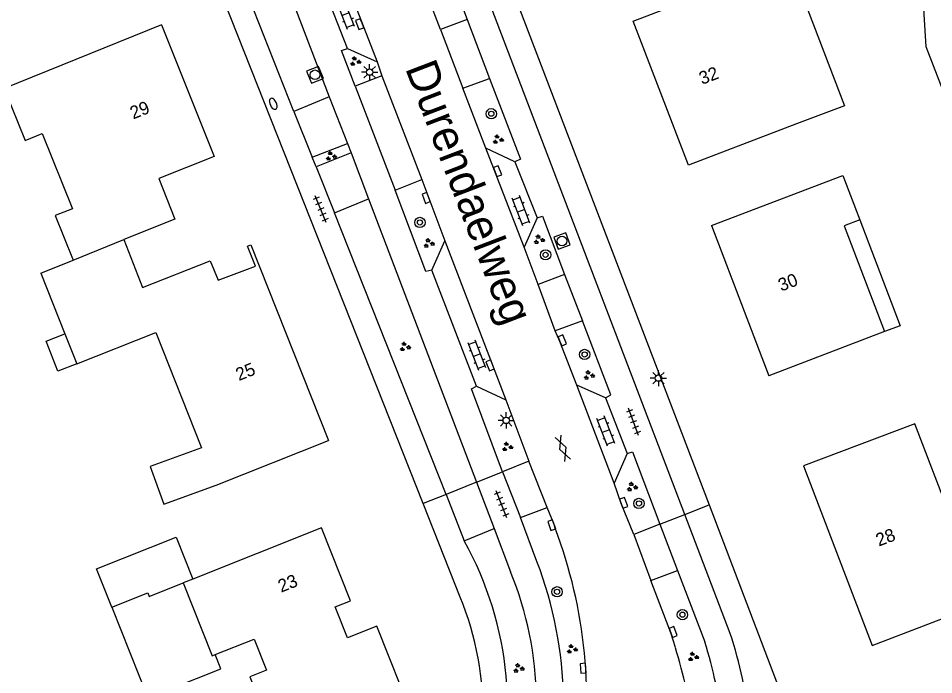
# Model space of a CAD drawing. Extents: x 137999 to 141000, y 397500 to 400501.
# Drawn here: x 138476 to 138547.1, y 400207.3 to 400258.3 of the extents above; entities that cross this region are included whole.
import ezdxf

# ---------------------------------------------------------------- set-up
doc = ezdxf.new("R2010")
doc.units = 0
for name, color, linetype in [('gg-afsc-erfafscheiding', 7, 'Continuous'), ('gg-anno-huisnummerreeks BGT', 7, 'Continuous'), ('gg-anno-openbare ruimte label', 7, 'Continuous'), ('gg-bbg-gedigitaliseerde bebouwing', 7, 'Continuous'), ('gg-bbg-gedigitaliseerde bebouwing onder overbouw', 7, 'Continuous'), ('gg-bbg-gedigitaliseerde bijgebouw', 7, 'Continuous'), ('gg-bbg-gedigitaliseerde overbouw', 7, 'Continuous'), ('gg-bbg-hoofdgebouw', 7, 'Continuous'), ('gg-bbg-luifel en loopbrug', 7, 'Continuous'), ('gg-bbg-tussenscheiding', 7, 'Continuous'), ('gg-knt-verharding', 7, 'Continuous'), ('gg-knt-verharding nz', 7, 'Continuous'), ('gt-grn-weggrens', 7, 'Continuous'), ('gt-symb-boom', 7, 'Continuous'), ('gt-symb-brandkraan', 7, 'Continuous'), ('gt-symb-gesloten verharding', 7, 'Continuous'), ('gt-symb-groenvak', 7, 'Continuous'), ('gt-symb-klinker verharding', 7, 'Continuous'), ('gt-symb-kolk', 7, 'Continuous'), ('gt-symb-lichtmast', 7, 'Continuous'), ('gt-symb-rioolschacht', 7, 'Continuous'), ('gt-symb-tegel verharding', 7, 'Continuous')]:
    doc.layers.add(name, color=color, linetype=linetype)

# ---------------------------------------------------------------- blocks, each defined once
blk = doc.blocks.new('gt0-GRVAK')
at = {"layer": 'gt-symb-groenvak'}
for p, q in [((-0.11, 0.189), (-0.228, 0.24)), ((-0.182, 0.153), (0.088, 0.153)), ((-0.091, 0.211), (-0.156, 0.322)), ((-0.047, 0.214), (-0.047, 0.393)), ((-0.004, 0.211), (0.061, 0.322)), ((0.015, 0.189), (0.133, 0.24)), ((0.262, -0.052), (0.197, 0.059)), ((0.305, -0.049), (0.305, 0.13)), ((0.349, -0.052), (0.414, 0.059)), ((-0.245, -0.228), (-0.363, -0.177)), ((-0.318, -0.264), (-0.047, -0.264)), ((-0.226, -0.206), (-0.291, -0.095)), ((-0.183, -0.203), (-0.183, -0.024)), ((-0.139, -0.206), (-0.074, -0.095)), ((-0.12, -0.228), (-0.002, -0.177)), ((0.243, -0.074), (0.125, -0.023)), ((0.17, -0.11), (0.441, -0.11)), ((0.368, -0.074), (0.486, -0.023))]:
    blk.add_line(p, q, dxfattribs=at)
blk = doc.blocks.new('gt0-KOLK')
at = {"layer": 'gt-symb-kolk'}
blk.add_lwpolyline([(0, 0), (0.375, 0), (0.375, 0.4), (-0.375, 0.4), (-0.375, 0), (0, 0)], dxfattribs=at)
blk = doc.blocks.new('gt0-BOOM')
at = {"layer": 'gt-symb-boom'}
for radius in [0.4, 0.2]:
    blk.add_circle((0, 0), radius, dxfattribs=at)
blk = doc.blocks.new('gt0-GESVH1')
at = {"layer": 'gt-symb-gesloten verharding'}
for p, q in [((-0.992, -0.261), (0.008, 0.239)), ((0.008, -0.261), (-0.992, 0.239)), ((0.008, 0.239), (1.008, -0.261)), ((1.008, 0.239), (0.008, -0.261))]:
    blk.add_line(p, q, dxfattribs=at)
blk = doc.blocks.new('gt0-KL1')
at = {"layer": 'gt-symb-klinker verharding'}
for p, q in [((-1.15, 0.3), (1.15, 0.3)), ((-1, -0.3), (-1, 0.3)), ((-0.5, 0.3), (-0.5, 0.45)), ((0, -0.3), (0, 0.3)), ((0.5, 0.3), (0.5, 0.45)), ((1, -0.3), (1, 0.3)), ((-1.15, -0.3), (1.15, -0.3)), ((-0.5, -0.45), (-0.5, -0.3)), ((0.5, -0.45), (0.5, -0.3))]:
    blk.add_line(p, q, dxfattribs=at)
blk = doc.blocks.new('gt0-TEG1')
at = {"layer": 'gt-symb-tegel verharding'}
for p, q in [((-1.125, 0), (1.125, 0)), ((-0.9, -0.25), (-0.9, 0.25)), ((-0.45, -0.25), (-0.45, 0.25)), ((0, -0.25), (0, 0.25)), ((0.45, -0.25), (0.45, 0.25)), ((0.9, -0.25), (0.9, 0.25))]:
    blk.add_line(p, q, dxfattribs=at)
blk = doc.blocks.new('gt0-LMAST')
at = {"layer": 'gt-symb-lichtmast'}
for p, q in [((-0.182, 0.173), (-0.447, 0.438)), ((-0.005, 0.246), (-0.005, 0.621)), ((0.172, 0.173), (0.437, 0.438)), ((-0.255, -0.004), (-0.63, -0.004)), ((-0.182, -0.181), (-0.447, -0.446)), ((-0.005, -0.254), (-0.005, -0.629)), ((0.437, -0.446), (0.172, -0.181)), ((0.245, -0.004), (0.62, -0.004))]:
    blk.add_line(p, q, dxfattribs=at)
blk.add_circle((-0.005, -0.004), 0.25, dxfattribs=at)
blk = doc.blocks.new('gt0-RS')
at = {"layer": 'gt-symb-rioolschacht'}
blk.add_lwpolyline([(-0.5, -0.5), (0.5, -0.5), (0.5, 0.5), (-0.5, 0.5)], close=True, dxfattribs=at)
blk.add_circle((0, 0), 0.375, dxfattribs=at)
blk = doc.blocks.new('gt0-BR')
at = {"layer": 'gt-symb-brandkraan'}
for centre, radius, start, end in [((-0.244, 0), 0.206, 107.56694, 252.43307), ((0.599, -2.664), 3, 106.89205, 107.56694), ((0, -0.691), 0.938, 73.10799, 106.89205), ((-0.599, -2.664), 3, 72.43309, 73.10799), ((0.244, 0), 0.206, 287.56695, 72.43309), ((0.599, 2.664), 3, 252.43307, 253.10797), ((0, 0.691), 0.938, 253.10797, 286.89206), ((-0.599, 2.664), 3, 286.89206, 287.56695)]:
    blk.add_arc(centre, radius, start, end, dxfattribs=at)

msp = doc.modelspace()

# ---------------------------------------------------------------- linework, layer by layer
at = {"layer": 'gg-afsc-erfafscheiding'}
msp.add_lwpolyline([(138557.71, 400261.677), (138547.693, 400261.298), (138547.946, 400256.742), (138550.853, 400249.095), (138549.417, 400248.539), (138546.51, 400256.041), (138545.139, 400278.469), (138546.519, 400278.272), (138547.609, 400262.787), (138558.555, 400263.219)], dxfattribs=at)
at = {"layer": 'gg-bbg-gedigitaliseerde bebouwing'}
for p, q in [((138536.452, 400250.045), (138528.048, 400246.841)), ((138479.52, 400241.32), (138480.267, 400239.471)), ((138477.765, 400238.461), (138480.267, 400239.471)), ((138477.765, 400238.461), (138479.626, 400233.736)), ((138543.281, 400233.907), (138534.304, 400230.476)), ((138491.378, 400221.977), (138500.108, 400225.44)), ((138499.545, 400218.669), (138489.555, 400214.685))]:
    msp.add_line(p, q, dxfattribs=at)
for points in [[(138536.972, 400259.869), (138540.176, 400251.465), (138536.452, 400250.045)], [(138487.12, 400257.76), (138474.91, 400252.81), (138476.53, 400248.77), (138477.85, 400249.3), (138480.2, 400243.46), (138478.87, 400242.93), (138479.52, 400241.32)], [(138529.844, 400242.154), (138540.037, 400246.045), (138541.356, 400242.592)], [(138541.356, 400242.592), (138540.142, 400242.128), (138543.281, 400233.907)], [(138480.543, 400231.406), (138486.674, 400233.837), (138490.225, 400224.883)], [(138542.318, 400209.525), (138550.959, 400212.827), (138545.636, 400226.756)], [(138490.225, 400224.883), (138486.232, 400223.432), (138487.299, 400220.495), (138491.378, 400221.977)], [(138488.816, 400214.39), (138491.07, 400208.727), (138491.296, 400208.817)], [(138491.296, 400208.817), (138494.31, 400210.017), (138495.273, 400207.604), (138493.993, 400207.093), (138497.163, 400199.159)]]:
    msp.add_lwpolyline(points, dxfattribs=at)
at = {"layer": 'gg-bbg-gedigitaliseerde bebouwing onder overbouw'}
msp.add_line((138479.626, 400233.736), (138480.543, 400231.406), dxfattribs=at)
at = {"layer": 'gg-bbg-gedigitaliseerde bijgebouw'}
for points in [[(138483.265, 400212.505), (138482.082, 400215.479), (138488.261, 400217.936), (138489.555, 400214.685)], [(138483.265, 400212.505), (138486.052, 400213.614), (138486.163, 400213.335), (138488.816, 400214.39)]]:
    msp.add_lwpolyline(points, dxfattribs=at)
at = {"layer": 'gg-bbg-gedigitaliseerde overbouw'}
msp.add_lwpolyline([(138480.543, 400231.406), (138479.077, 400230.829), (138478.16, 400233.158), (138479.626, 400233.736)], dxfattribs=at)
at = {"layer": 'gg-bbg-hoofdgebouw'}
msp.add_line((138529.844, 400242.154), (138534.304, 400230.476), dxfattribs=at)
for points in [[(138528.048, 400246.841), (138523.756, 400258.043), (138527.482, 400259.47), (138526.408, 400262.272)], [(138487.12, 400257.76), (138491.21, 400247.53), (138486.91, 400245.81), (138488.17, 400242.65), (138484.19, 400241.055)], [(138484.19, 400241.055), (138485.652, 400237.349), (138490.895, 400239.416), (138491.519, 400237.907), (138494.416, 400239.008), (138493.803, 400240.556), (138494.058, 400240.664), (138500.108, 400225.44)], [(138545.636, 400226.756), (138536.986, 400223.472), (138542.318, 400209.525)], [(138497.163, 400199.159), (138502.164, 400201.15), (138501.84, 400201.99), (138506.672, 400203.914), (138503.848, 400211.015), (138501.58, 400210.113), (138500.615, 400212.524), (138501.804, 400212.997), (138499.545, 400218.669)]]:
    msp.add_lwpolyline(points, dxfattribs=at)
at = {"layer": 'gg-bbg-luifel en loopbrug'}
for points in [[(138541.356, 400242.592), (138544.496, 400234.371), (138543.281, 400233.907)], [(138483.265, 400212.505), (138486.073, 400205.443), (138491.741, 400207.698), (138491.296, 400208.817)]]:
    msp.add_lwpolyline(points, dxfattribs=at)
at = {"layer": 'gg-bbg-tussenscheiding'}
for p, q in [((138480.267, 400239.471), (138484.19, 400241.055)), ((138489.555, 400214.685), (138488.816, 400214.39))]:
    msp.add_line(p, q, dxfattribs=at)
at = {"layer": 'gg-knt-verharding'}
for p, q in [((138527.771, 400219.71), (138503.859, 400282.434)), ((138505.872, 400282.691), (138529.653, 400220.448)), ((138490.853, 400276.506), (138500.143, 400252.156)), ((138497.411, 400251.016), (138487.837, 400275.309)), ((138500.896, 400262.533), (138503.869, 400254.868)), ((138501.576, 400255.912), (138499.874, 400260.287)), ((138508.786, 400257.373), (138507.622, 400260.434)), ((138510.857, 400258.169), (138508.786, 400257.373)), ((138501.576, 400255.912), (138503.869, 400254.868)), ((138503.869, 400254.868), (138504.247, 400253.792)), ((138504.247, 400253.792), (138502.165, 400252.987)), ((138504.247, 400253.792), (138507.333, 400245.725)), ((138510.538, 400252.818), (138512.611, 400253.576)), ((138512.321, 400248.162), (138510.538, 400252.818)), ((138500.143, 400252.156), (138497.411, 400251.016)), ((138498.817, 400247.457), (138501.576, 400248.534)), ((138501.576, 400248.534), (138501.853, 400247.797)), ((138514.578, 400247.093), (138512.321, 400248.162)), ((138515.283, 400240.483), (138512.321, 400248.162)), ((138499.14, 400246.705), (138498.817, 400247.457)), ((138501.853, 400247.797), (138499.14, 400246.705)), ((138514.578, 400247.093), (138516.313, 400242.747)), ((138505.268, 400244.902), (138507.333, 400245.725)), ((138507.333, 400245.725), (138509.134, 400240.967)), ((138500.554, 400243.15), (138503.193, 400244.238)), ((138503.193, 400244.238), (138511.588, 400222.215)), ((138509.227, 400221.255), (138500.554, 400243.15)), ((138516.313, 400242.747), (138515.283, 400240.483)), ((138508.119, 400238.697), (138509.134, 400240.967)), ((138509.134, 400240.967), (138513.86, 400228.6)), ((138516.39, 400237.564), (138515.283, 400240.483)), ((138511.593, 400229.664), (138508.119, 400238.697)), ((138518.418, 400238.351), (138516.39, 400237.564)), ((138517.706, 400233.977), (138516.39, 400237.564)), ((138519.827, 400234.75), (138517.706, 400233.977)), ((138511.593, 400229.664), (138513.86, 400228.6)), ((138521.617, 400228.763), (138519.373, 400229.747)), ((138522.275, 400222.128), (138519.373, 400229.747)), ((138521.617, 400228.763), (138523.284, 400224.446)), ((138513.86, 400228.6), (138515.655, 400223.841)), ((138515.655, 400223.841), (138513.61, 400223.008)), ((138517.068, 400220.238), (138515.655, 400223.841)), ((138523.284, 400224.446), (138522.275, 400222.128)), ((138511.588, 400222.215), (138509.227, 400221.255)), ((138510.314, 400213.286), (138507.44, 400220.554)), ((138514.997, 400219.467), (138517.068, 400220.238)), ((138529.653, 400220.448), (138537.591, 400199.671)), ((138531.303, 400210.445), (138527.771, 400219.71)), ((138516.286, 400216.042), (138514.997, 400219.467)), ((138525.826, 400218.947), (138523.802, 400218.154)), ((138510.628, 400217.649), (138512.973, 400218.607)), ((138512.973, 400218.607), (138514.233, 400215.246)), ((138523.802, 400218.154), (138525.143, 400214.567)), ((138525.143, 400214.567), (138527.201, 400215.356)), ((138527.201, 400215.356), (138529.327, 400209.8))]:
    msp.add_line(p, q, dxfattribs=at)
for points in [[(138507.44, 400220.554), (138477.628, 400295.936), (138476.93, 400296.061)], [(138508.666, 400262.682), (138509.094, 400262.818), (138510.857, 400258.169)], [(138502.165, 400252.987), (138501.105, 400255.752), (138501.576, 400255.912)], [(138512.611, 400253.576), (138515.007, 400247.309), (138514.578, 400247.093)], [(138508.119, 400238.697), (138507.663, 400238.575), (138505.268, 400244.902)], [(138516.313, 400242.747), (138516.714, 400242.868), (138518.418, 400238.351)], [(138521.617, 400228.763), (138522.014, 400229.007), (138519.827, 400234.75)], [(138519.373, 400229.747), (138518.075, 400233.154), (138517.706, 400233.977)], [(138513.61, 400223.008), (138511.197, 400229.476), (138511.593, 400229.664)], [(138523.284, 400224.446), (138523.7, 400224.557), (138525.826, 400218.947)], [(138523.802, 400218.154), (138522.831, 400220.542), (138522.275, 400222.128)], [(138517.688, 400218.646), (138517.619, 400218.934), (138517.068, 400220.238)], [(138527.037, 400209.353), (138526.682, 400210.498), (138525.143, 400214.567)]]:
    msp.add_lwpolyline(points, dxfattribs=at)
for centre, radius, start, end in [((138482.508, 400205.236), 37.649, 350.38365, 20.8653), ((138487.607, 400204.734), 26.396, 341.14493, 29.29355), ((138487.704, 400205.009), 30.638, 340.39771, 21.10773), ((138489.251, 400205.015), 26.996, 339.36595, 22.27063), ((138488.592, 400204.269), 23.519, 334.47253, 22.54249), ((138495.789, 400198.985), 37.317, 6.7839, 17.88458), ((138487.904, 400197.227), 43.289, 8.01588, 16.88389), ((138493.601, 400198.781), 35.068, 6.78269, 17.54553)]:
    msp.add_arc(centre, radius, start, end, dxfattribs=at)
at = {"layer": 'gg-knt-verharding nz'}
for p, q in [((138510.857, 400258.169), (138512.611, 400253.576)), ((138508.786, 400257.373), (138510.538, 400252.818)), ((138502.165, 400252.987), (138505.268, 400244.902)), ((138500.143, 400252.156), (138501.576, 400248.534)), ((138497.411, 400251.016), (138498.817, 400247.457)), ((138501.853, 400247.797), (138503.193, 400244.238)), ((138499.14, 400246.705), (138500.554, 400243.15)), ((138518.418, 400238.351), (138519.827, 400234.75)), ((138513.61, 400223.008), (138514.997, 400219.467)), ((138511.588, 400222.215), (138512.973, 400218.607)), ((138509.227, 400221.255), (138510.628, 400217.649)), ((138525.826, 400218.947), (138527.201, 400215.356))]:
    msp.add_line(p, q, dxfattribs=at)
at = {"layer": 'gt-grn-weggrens'}
for p, q in [((138511.588, 400222.215), (138513.61, 400223.008)), ((138509.227, 400221.255), (138507.44, 400220.554)), ((138527.771, 400219.71), (138529.653, 400220.448)), ((138525.826, 400218.947), (138527.771, 400219.71))]:
    msp.add_line(p, q, dxfattribs=at)

# ---------------------------------------------------------------- block references
at = {"layer": 'gt-symb-boom'}
for p in [(138512.742, 400250.84), (138507.198, 400242.391), (138516.958, 400239.876), (138519.99, 400232.134), (138524.209, 400220.558), (138517.845, 400213.694), (138527.582, 400211.916)]:
    msp.add_blockref('gt0-BOOM', p, dxfattribs=at)
at = {"layer": 'gt-symb-brandkraan', "rotation": 114.46292689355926}
msp.add_blockref('gt0-BR', (138495.805, 400251.611), dxfattribs=at)
at = {"layer": 'gt-symb-gesloten verharding', "rotation": 111.2267682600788}
msp.add_blockref('gt0-GESVH1', (138518.279, 400224.822), dxfattribs=at)
at = {"layer": 'gt-symb-groenvak'}
for p in [(138502.163, 400254.903), (138513.244, 400248.833), (138500.285, 400247.536), (138507.876, 400240.768), (138516.438, 400241.054), (138506.024, 400232.72), (138520.316, 400230.514), (138513.975, 400224.958), (138523.666, 400221.837), (138518.997, 400209.231), (138528.41, 400208.638), (138514.846, 400207.748)]:
    msp.add_blockref('gt0-GRVAK', p, dxfattribs=at)
at = {"layer": 'gt-symb-klinker verharding'}
for p, rotation in [((138501.428, 400258.578), 111.28016631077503), ((138515.052, 400243.304), 110.66330290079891), ((138511.631, 400232.074), 111.0457408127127), ((138521.641, 400226.182), 111.0457408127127)]:
    msp.add_blockref('gt0-KL1', p, dxfattribs=dict(at, rotation=rotation))
at = {"layer": 'gt-symb-kolk'}
for p, rotation in [((138502.7, 400257.868), 111.15264520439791), ((138513.044, 400246.308), -68.95425918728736), ((138507.867, 400244.372), 111.15264520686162), ((138518.075, 400233.154), -67.53882429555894), ((138512.827, 400231.365), 111.0457408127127), ((138522.831, 400220.542), -69.44395478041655), ((138517.619, 400218.934), 108.96025108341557), ((138526.682, 400210.498), -69.26285188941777), ((138520.072, 400207.762), 94.01217115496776)]:
    msp.add_blockref('gt0-KOLK', p, dxfattribs=dict(at, rotation=rotation))
at = {"layer": 'gt-symb-lichtmast'}
for p in [(138503.298, 400254.08), (138525.721, 400230.303), (138513.904, 400227.018)]:
    msp.add_blockref('gt0-LMAST', p, dxfattribs=at)
at = {"layer": 'gt-symb-rioolschacht'}
for p, rotation in [((138499.044, 400253.864), 112.02484593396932), ((138518.233, 400240.944), 19.63070227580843)]:
    msp.add_blockref('gt0-RS', p, dxfattribs=dict(at, rotation=rotation))
at = {"layer": 'gt-symb-tegel verharding'}
for p, rotation in [((138499.49, 400243.429), 112.5141126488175), ((138523.785, 400226.899), 110.48229689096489), ((138513.533, 400220.498), 111.46106358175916)]:
    msp.add_blockref('gt0-TEG1', p, dxfattribs=dict(at, rotation=rotation))

# ---------------------------------------------------------------- texts
at = {"layer": 'gg-anno-huisnummerreeks BGT'}
for s, rotation, p in [('32', 21, (138529.11, 400253.08)), ('29', 21.8, (138484.922, 400250.39)), ('30', 20.9, (138535.257, 400237.015)), ('25', 21.7, (138493.131, 400230.062)), ('28', 20.9, (138542.835, 400217.2)), ('23', 21.7, (138496.414, 400213.619))]:
    msp.add_text(s, height=1, rotation=rotation, dxfattribs=at).set_placement(p)
at = {"layer": 'gg-anno-openbare ruimte label'}
msp.add_text('Durendaelweg', height=2.5, rotation=291, dxfattribs=at).set_placement((138506.025, 400254.387))

doc.saveas('drawing.dxf')
